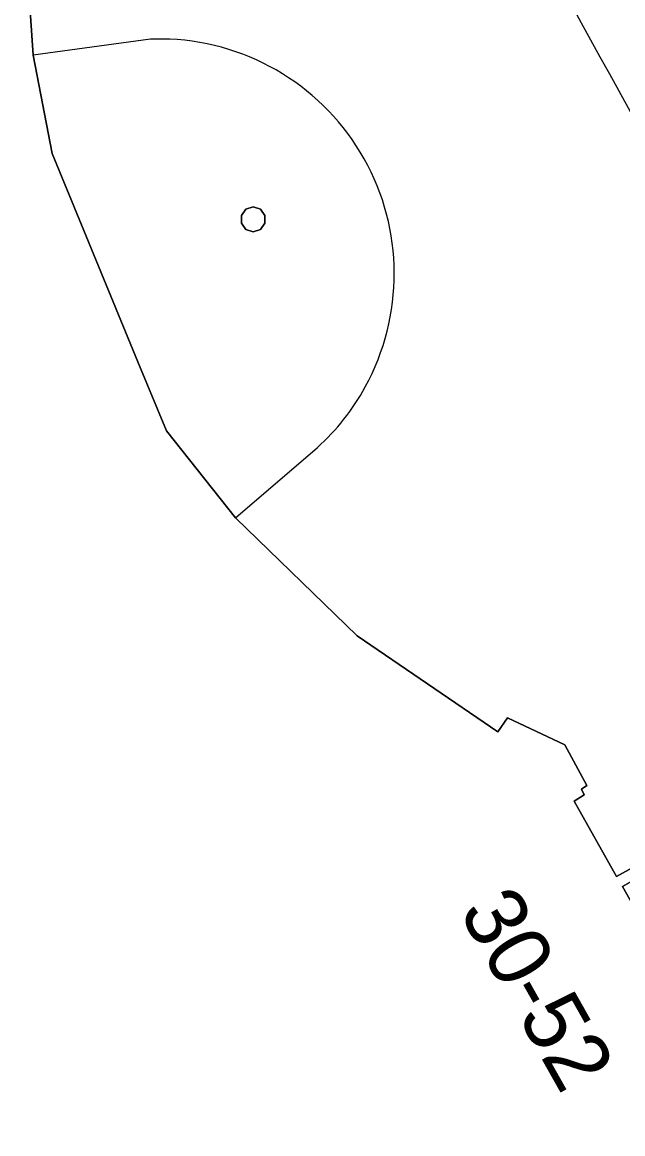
# Model space of a CAD drawing. Extents: x 161087 to 161926, y 382572 to 383873.
# Drawn here: x 161516.78 to 161526.46, y 383345.56 to 383363.49 of the extents above; entities that cross this region are included whole.
import ezdxf

# ---------------------------------------------------------------- set-up
doc = ezdxf.new("R2010")
doc.units = 0
for name, color, linetype in [('IMGEO_Fietspad_gesloten', 7, 'Continuous'), ('IMGEO_Pand', 7, 'Continuous'), ('IMGEO_Pand_nummerreeks', 7, 'Continuous'), ('IMGEO_Pand_overbouw', 7, 'Continuous'), ('IMGEO_Voetpad_open', 7, 'Continuous')]:
    doc.layers.add(name, color=color, linetype=linetype)

msp = doc.modelspace()

# ---------------------------------------------------------------- linework, layer by layer
at = {"layer": 'IMGEO_Fietspad_gesloten'}
msp.add_arc((164581.144, 385045.941), 3487.959, 208.639044, 208.968526, dxfattribs=at)
at = {"layer": 'IMGEO_Pand'}
msp.add_lwpolyline([(161528.769, 383345.449), (161528.155, 383346.538), (161528.433, 383346.695), (161528.354, 383346.866), (161528.062, 383346.701), (161527.595, 383347.528), (161526.454, 383349.55), (161526.743, 383349.713), (161526.659, 383349.88), (161526.362, 383349.712), (161525.677, 383350.926), (161525.84, 383351.029), (161525.796, 383351.119), (161525.882, 383351.18), (161525.529, 383351.835), (161524.602, 383352.269), (161524.447, 383352.043), (161522.178, 383353.595), (161520.22, 383355.498), (161519.104, 383356.897), (161518.646, 383358.01), (161517.265, 383361.372), (161516.957, 383362.957), (161516.78, 383365.578)], dxfattribs=at)
msp.add_lwpolyline([(161520.692, 383360.371), (161520.62, 383360.471), (161520.502, 383360.509), (161520.384, 383360.471), (161520.312, 383360.371), (161520.312, 383360.247), (161520.384, 383360.147), (161520.502, 383360.109), (161520.62, 383360.147), (161520.692, 383360.247)], close=True, dxfattribs=at)
at = {"layer": 'IMGEO_Pand_overbouw'}
msp.add_lwpolyline([(161519.157, 383363.214), (161518.848, 383363.215), (161516.957, 383362.957), (161517.265, 383361.372), (161518.646, 383358.01), (161519.104, 383356.897), (161520.22, 383355.498), (161521.538, 383356.629)], dxfattribs=at)
for centre, radius, start, end in [((161518.99, 383359.431), 3.787, 331.209, 87.4764), ((161518.994, 383359.427), 3.782, 312.2725, 331.227)]:
    msp.add_arc(centre, radius, start, end, dxfattribs=at)
at = {"layer": 'IMGEO_Voetpad_open'}
msp.add_lwpolyline([(161516.78, 383365.578), (161516.957, 383362.957), (161517.265, 383361.372), (161518.646, 383358.01), (161519.104, 383356.897), (161520.22, 383355.498), (161522.178, 383353.595), (161524.447, 383352.043), (161524.602, 383352.269), (161525.529, 383351.835), (161525.882, 383351.18), (161525.796, 383351.119), (161525.84, 383351.029), (161525.677, 383350.926), (161526.362, 383349.712), (161526.659, 383349.88), (161526.743, 383349.713), (161526.454, 383349.55), (161527.595, 383347.528), (161528.062, 383346.701), (161528.354, 383346.866), (161528.433, 383346.695), (161528.155, 383346.538), (161528.769, 383345.449)], dxfattribs=at)
msp.add_lwpolyline([(161520.502, 383360.109), (161520.384, 383360.147), (161520.312, 383360.247), (161520.312, 383360.371), (161520.384, 383360.471), (161520.502, 383360.509), (161520.62, 383360.471), (161520.692, 383360.371), (161520.692, 383360.247), (161520.62, 383360.147)], close=True, dxfattribs=at)
msp.add_arc((164581.144, 385045.941), 3487.959, 208.639044, 208.968526, dxfattribs=at)

# ---------------------------------------------------------------- texts
at = {"layer": 'IMGEO_Pand_nummerreeks'}
msp.add_text('30-52', height=1, rotation=299.4384, dxfattribs=at).set_placement((161523.81, 383349.148))

doc.saveas('drawing.dxf')
